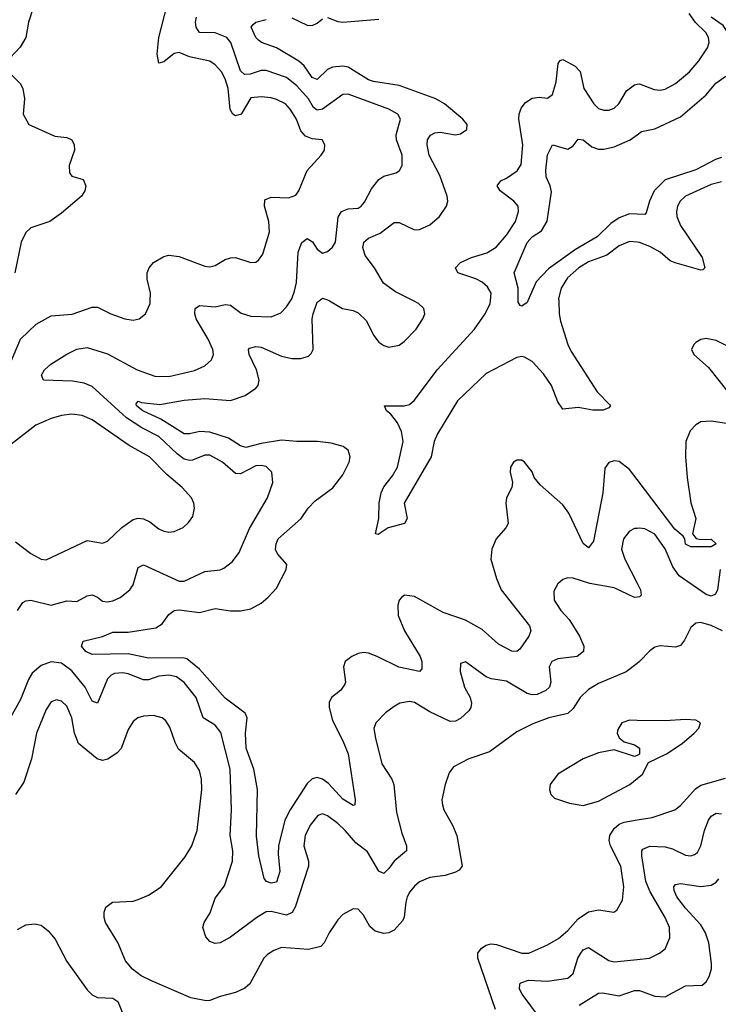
# Model space of a CAD drawing. Header units: inches. Extents: x 1843162 to 1959474, y 907081 to 1016326.
# Tile 472 of 656: x 1917586 to 1920318, y 977250 to 981099. Entities that reach past the tile are written whole.
import ezdxf

# ---------------------------------------------------------------- set-up
doc = ezdxf.new("R2010")
doc.units = ezdxf.units.IN
doc.header["$MEASUREMENT"] = 0
for name, color, linetype in [('B9917', 7, 'Continuous'), ('B9918', 7, 'Continuous'), ('B9927', 7, 'Continuous'), ('B9928', 7, 'Continuous')]:
    doc.layers.add(name, color=color, linetype=linetype)

msp = doc.modelspace()

# ---------------------------------------------------------------- linework, layer by layer
at = {"layer": 'B9917', "color": 5}
for points, elevation in [([(1917550, 979758), (1917589.9, 979850.1), (1917650.7, 979909.3), (1917710, 979941.7), (1917791.6, 979948.4), (1917870, 979975.8), (1917890, 979975.8), (1917942.8, 979950), (1917998, 979930), (1918030, 979925.3), (1918053.2, 979930), (1918078, 979950), (1918096.3, 979990), (1918096.6, 980000)], 560), ([(1917577.8, 978790), (1917599, 978821), (1917610, 978828), (1917630, 978830.2), (1917710, 978810.1), (1917770, 978827.3), (1917810, 978825), (1917850, 978847.2), (1917870, 978850.9), (1917890, 978842.3), (1917910, 978826.3), (1917930, 978823.5), (1917950, 978827.2), (1917978.9, 978841.1), (1918016.4, 978870), (1918029.9, 978890.1), (1918050, 978958.4), (1918070, 978967.9), (1918210, 978904.4), (1918230, 978904), (1918310, 978942.2), (1918370, 978949.3), (1918384.3, 978955.7), (1918418.8, 978981.2), (1918444.1, 979015.9), (1918485.4, 979110), (1918554.6, 979230), (1918576.1, 979290), (1918572.4, 979330), (1918550, 979352.4), (1918530, 979356.8), (1918510, 979354.9), (1918450, 979323.4), (1918430, 979325.9), (1918379.3, 979370), (1918330, 979396.5), (1918310, 979396.5), (1918262.5, 979377.6), (1918250, 979376), (1918230, 979381.7), (1918201.6, 979401.6), (1918130, 979469.9), (1918064.4, 979504.4), (1918003.5, 979543.5), (1917870, 979665.6), (1917838.9, 979678.9), (1917793.1, 979686.9), (1917679.3, 979690), (1917671.1, 979710), (1917682.8, 979730), (1917707.5, 979752.5), (1917770, 979791.8), (1917810, 979811.5), (1917850, 979817.5), (1917930, 979793.8), (1918046, 979730), (1918114.6, 979705.4), (1918170, 979704.2), (1918270, 979727.6), (1918310, 979746.7), (1918335.8, 979770), (1918343.9, 979790), (1918341.6, 979810), (1918323.4, 979850), (1918276.8, 979930), (1918270.8, 979950), (1918272.8, 979970), (1918290, 979982.4), (1918350, 979977.4), (1918390, 979986), (1918410, 979982.8), (1918452.9, 979952.8), (1918490, 979940.1), (1918570, 979937.5), (1918606.9, 979953.1), (1918630, 979976.5), (1918644.6, 980000)], 540), ([(1920000, 979301.7), (1919970, 979340.8), (1919930, 979371.9), (1919910, 979374.5), (1919890, 979368.2), (1919873.7, 979346.3), (1919866.1, 979250), (1919830, 979060.9), (1919810, 979034.3), (1919790, 979051.1), (1919733.3, 979170), (1919710, 979202.3), (1919620.8, 979280.8), (1919598, 979310), (1919590, 979331.8), (1919559.5, 979370), (1919550, 979377.6), (1919530, 979377.6), (1919517.3, 979370), (1919505.3, 979350), (1919504.2, 979330), (1919513.4, 979290), (1919510.3, 979270), (1919490.3, 979230), (1919487.4, 979210), (1919496.4, 979130), (1919487.3, 979112.7), (1919448.7, 979070), (1919431.7, 979030), (1919427.9, 978990), (1919450, 978914.9), (1919469.4, 978870), (1919579.7, 978730), (1919584.4, 978710), (1919576.9, 978690), (1919541.4, 978638.6), (1919530, 978629.8), (1919510, 978630.6), (1919458, 978658), (1919394.9, 978714.9), (1919330, 978752.5), (1919242.3, 978782.3), (1919130, 978843.9), (1919090.4, 978849.6), (1919079.2, 978840.8), (1919070.3, 978829.7), (1919065.2, 978810), (1919066, 978770), (1919090.8, 978710), (1919152.3, 978610), (1919158.5, 978590), (1919158.4, 978561.6), (1919150, 978551.6), (1919068.6, 978568.6), (1918984, 978610), (1918950, 978623), (1918930, 978625.4), (1918910, 978621.8), (1918885.3, 978610), (1918859.2, 978590), (1918851.9, 978570), (1918860.6, 978510), (1918858, 978502), (1918841.7, 978478.3), (1918805.8, 978450), (1918796.3, 978430), (1918796.8, 978410), (1918810, 978359.6), (1918850, 978280.8), (1918870.1, 978230), (1918897.6, 978050), (1918896.3, 978030), (1918890, 978027.4), (1918850, 978052.8), (1918794, 978114), (1918770, 978130.9), (1918750, 978136.4), (1918730, 978131.5), (1918710, 978113.4), (1918643.2, 978010), (1918623.5, 977970), (1918598.4, 977870), (1918596.5, 977836.5), (1918603.7, 977770), (1918590, 977728.2), (1918570, 977723.2), (1918551.5, 977730), (1918542.1, 977742.1), (1918521.3, 977830), (1918512.7, 977907.3), (1918515.8, 978090), (1918502, 978170), (1918471.9, 978251.9), (1918468.9, 978310), (1918475.8, 978370), (1918468.4, 978388.4), (1918390, 978446.5), (1918290, 978559.9), (1918240.2, 978600.2), (1918224.4, 978604.4), (1918090, 978603.1), (1918010, 978620.5), (1917870, 978618), (1917844.5, 978630), (1917827.7, 978650), (1917834.5, 978670), (1917910, 978687.5), (1917950, 978705.4), (1918010, 978705.6), (1918118.2, 978721.8), (1918142.9, 978737.1), (1918170, 978774.7), (1918190.5, 978789.5), (1918210, 978792.2), (1918290, 978781.6), (1918350, 978797), (1918410, 978787.9), (1918450, 978787.9), (1918490, 978796.8), (1918530, 978818.9), (1918558.3, 978841.7), (1918590, 978877.3), (1918627.8, 978950), (1918630.7, 978970), (1918595.3, 979010), (1918587.1, 979027.1), (1918588.8, 979050), (1918597.4, 979070), (1918686.8, 979150), (1918714.2, 979190), (1918741.6, 979218.4), (1918810.9, 979269.1), (1918850, 979319.6), (1918874.3, 979370), (1918878.2, 979390), (1918870, 979416.4), (1918851.3, 979431.4), (1918804.3, 979444.3), (1918750.7, 979450.7), (1918670, 979450.3), (1918610, 979455.5), (1918530, 979443.1), (1918470, 979426.9), (1918450, 979434.1), (1918403, 979463), (1918330, 979487.4), (1918290.1, 979489.9), (1918250, 979480.2), (1918230, 979480.8), (1918137.8, 979537.8), (1918067.2, 979570), (1918042.4, 979590), (1918042, 979598), (1918050, 979608), (1918062.9, 979602.9), (1918134.8, 979594.8), (1918230, 979611.5), (1918310, 979618.2), (1918410, 979611.1), (1918468.5, 979630), (1918510, 979658.5), (1918518.5, 979670), (1918522.3, 979690), (1918511.7, 979730), (1918483.7, 979790), (1918481, 979810), (1918484.8, 979815.2), (1918510, 979822), (1918530, 979818.7), (1918610, 979783.9), (1918650, 979774.6), (1918685.4, 979774.6), (1918715.4, 979784.6), (1918725.9, 979794.1), (1918733.2, 979810), (1918730.4, 979929.6), (1918733.5, 979950), (1918750, 979994.7), (1918756.9, 980000)], 520), ([(1918797, 980000), (1918848.2, 979970), (1918890, 979962.6), (1918910, 979954), (1918941.9, 979921.9), (1918970, 979866.5), (1918990, 979838.6), (1919010, 979825.2), (1919030, 979819.4), (1919070, 979827.1), (1919090, 979841.4), (1919136.1, 979890), (1919162.3, 979930), (1919169.8, 979950), (1919166.6, 979970), (1919146, 979990), (1919126, 980000)], 520), ([(1919693.7, 980000), (1919695.5, 979950), (1919700.6, 979920.6), (1919729.3, 979829.3), (1919742.4, 979802.4), (1919844.1, 979644.1), (1919894.1, 979594.1), (1919896.5, 979590), (1919890, 979581.6), (1919867.4, 979572.6), (1919827.1, 979572.9), (1919770, 979583.4), (1919710, 979576.4), (1919690, 979606), (1919666.1, 979670), (1919634.5, 979714.5), (1919590, 979763.2), (1919560.6, 979780.6), (1919550, 979783.4), (1919530, 979779.2), (1919410, 979715.7), (1919298, 979610), (1919220, 979480), (1919206.2, 979450), (1919195.3, 979390), (1919090.2, 979210), (1919100.7, 979150), (1919090.3, 979130), (1919026.8, 979113.2), (1918987.5, 979087.5), (1918978, 979090), (1918990.9, 979149.1), (1918991.3, 979211.3), (1918999.3, 979250), (1919010, 979273.5), (1919044.1, 979315.9), (1919063.4, 979350), (1919086.1, 979450), (1919079, 979490), (1919063.3, 979523.3), (1919036.8, 979556.8), (1919020.4, 979570), (1919013.2, 979590), (1919090, 979590.1), (1919110, 979595.3), (1919130, 979611.5), (1919218.4, 979730), (1919364.9, 979890), (1919406.4, 979950), (1919426.4, 979990), (1919427.3, 980000)], 480), ([(1919572.6, 980000), (1919570, 979994), (1919550, 979979.7), (1919542.7, 979982.7), (1919534.9, 979994.9), (1919534.9, 980000)], 460), ([(1917570, 979058.5), (1917630, 979012.3), (1917670, 978990.3), (1917690, 978987.4), (1917850, 979063.9), (1917910, 979053.1), (1917930, 979060.3), (1917985.3, 979114.7), (1918030, 979145.9), (1918050, 979150.8), (1918070, 979148), (1918095.8, 979135.8), (1918130, 979109.1), (1918150, 979099.6), (1918170, 979096.5), (1918190, 979098.7), (1918225.3, 979114.7), (1918246.7, 979133.3), (1918263, 979157), (1918269.6, 979190), (1918267.6, 979210), (1918258.7, 979230), (1918222, 979270), (1918161.3, 979321.3), (1918093.3, 979390), (1918014.7, 979434.7), (1917870, 979535.3), (1917830, 979551.8), (1917790, 979557.2), (1917750, 979552.6), (1917710, 979541), (1917650, 979513.8), (1917550, 979437.7)], 560), ([(1920000, 979110.9), (1919990, 979109.7), (1919970, 979099.7), (1919947.2, 979070), (1919939.3, 979030), (1919951.8, 978990), (1920000, 978896.5)], 540), ([(1920000, 978842), (1919990, 978841), (1919910, 978878.2), (1919815.3, 978895.3), (1919750, 978916.1), (1919730, 978917.7), (1919710, 978911.3), (1919690, 978894), (1919675.2, 978864.8), (1919676.5, 978830), (1919702.2, 978790), (1919734.7, 978754.7), (1919775.7, 978690), (1919792.1, 978650), (1919790.2, 978630), (1919765.5, 978610), (1919690, 978600.2), (1919666.7, 978590), (1919657.1, 978570), (1919662.6, 978510), (1919657.4, 978490), (1919643.4, 978476.6), (1919610, 978461.8), (1919590, 978460.1), (1919570, 978464.7), (1919490, 978514.1), (1919430, 978522.3), (1919409.8, 978529.8), (1919330, 978589.3), (1919310, 978582), (1919308.7, 978551.3), (1919326, 978490), (1919347.1, 978450), (1919352.3, 978427.7), (1919350.2, 978410), (1919342.3, 978397.7), (1919310, 978367.4), (1919290, 978357.2), (1919270, 978356.2), (1919190, 978393.4), (1919130, 978429.9), (1919110, 978434.6), (1919073.1, 978426.9), (1919050, 978413.8), (1919016.5, 978390), (1918978.7, 978350), (1918971.6, 978328.4), (1918976.9, 978290), (1919002.7, 978190), (1919040.7, 978130), (1919048.9, 978108.9), (1919060.2, 978000.2), (1919079.8, 977919.8), (1919099.2, 977870), (1919099, 977850), (1919050.1, 977809.9), (1919030, 977780.9), (1919010, 977761.7), (1918990, 977770.9), (1918945.9, 977845.9), (1918901.2, 977881.2), (1918859.5, 977930), (1918830, 977957), (1918790, 977987.1), (1918770, 977994.2), (1918751.9, 977988.1), (1918721.4, 977950), (1918703, 977910), (1918697.7, 977870), (1918715.5, 977810), (1918716.1, 977790), (1918662.8, 977630), (1918651.3, 977608.7), (1918630, 977598.1), (1918570, 977613.2), (1918550, 977611.9), (1918513.6, 977590), (1918410, 977513.3), (1918370, 977491.1), (1918350, 977488), (1918330, 977495.1), (1918314.5, 977514.5), (1918302.4, 977550), (1918308.2, 977570), (1918331.7, 977608.3), (1918350, 977664.9), (1918386.9, 977713.1), (1918417.9, 977810), (1918420.2, 977850), (1918409.4, 977910), (1918414.5, 978010), (1918409.5, 978170), (1918373.2, 978313.2), (1918350, 978342), (1918303.2, 978370), (1918275.7, 978450), (1918230, 978508.9), (1918199.7, 978530), (1918170, 978537.4), (1918130, 978532.6), (1918090, 978518.7), (1918070, 978519.2), (1918010, 978542.3), (1917990, 978546), (1917957.1, 978542.9), (1917943.4, 978536.6), (1917930, 978522), (1917890, 978428), (1917870, 978434.7), (1917842.1, 978490), (1917790, 978553.8), (1917750, 978583.6), (1917710, 978588.9), (1917670, 978574.1), (1917635.4, 978544.6), (1917620.4, 978519.6), (1917590, 978441.3), (1917550, 978371.2)], 540), ([(1920000, 978582.1), (1919957.6, 978550), (1919850, 978504.1), (1919810, 978481.2), (1919777.2, 978450), (1919750, 978407.2), (1919730, 978387.2), (1919655.5, 978370), (1919592.9, 978347.1), (1919530, 978315.1), (1919423, 978237), (1919342.8, 978210), (1919282, 978178), (1919265.5, 978154.5), (1919250, 978109), (1919237.4, 978050), (1919238.9, 978030), (1919244.2, 978010), (1919278.6, 977950), (1919295.5, 977910), (1919316, 977790), (1919305.2, 977774.8), (1919290, 977766.2), (1919250, 977754.2), (1919190, 977746), (1919150, 977728.5), (1919130, 977712.1), (1919111.3, 977690), (1919101.7, 977670), (1919095.5, 977650), (1919089.4, 977590.6), (1919083.4, 977576.6), (1919050, 977540.4), (1919030, 977529.8), (1919010, 977526.8), (1918976.1, 977536.1), (1918955, 977555), (1918930, 977598.4), (1918910, 977621.6), (1918890, 977623.6), (1918850, 977601.6), (1918830, 977580.7), (1918795.8, 977530), (1918777.1, 977490), (1918764.2, 977475.8), (1918715.5, 977464.5), (1918610, 977471.9), (1918579.4, 977460.6), (1918554.9, 977445.1), (1918540.9, 977430), (1918485.6, 977330), (1918466.9, 977313.1), (1918430, 977296.1), (1918370, 977280.8), (1918330, 977264.8), (1918316, 977264), (1918255.8, 977275.8), (1918101.3, 977341.3), (1918061.8, 977361.8), (1918027.7, 977387.7), (1918000.3, 977420.3), (1917970, 977492.3), (1917921.3, 977570), (1917916.9, 977590), (1917916.9, 977610), (1917923.6, 977630), (1917949.3, 977650), (1918030, 977653.4), (1918050, 977659.5), (1918090, 977677), (1918139.5, 977710), (1918233.9, 977826.1), (1918258.9, 977870), (1918279.7, 977930), (1918299.1, 978090), (1918297.3, 978130), (1918290, 978164), (1918270, 978195.1), (1918207.7, 978247.7), (1918193.7, 978273.7), (1918174, 978334), (1918158.3, 978358.3), (1918143.7, 978370), (1918110, 978379.7), (1918070, 978377.2), (1918048, 978370), (1918030, 978355.6), (1918010, 978324.5), (1917983.5, 978250), (1917967.1, 978232.9), (1917931.6, 978208.4), (1917910, 978203.4), (1917889.5, 978209.5), (1917816.8, 978270), (1917800.7, 978310), (1917789.9, 978370), (1917770, 978416), (1917750, 978435.6), (1917730, 978441), (1917710, 978432.3), (1917690, 978403), (1917652.3, 978310), (1917632.1, 978210), (1917601.9, 978118.1), (1917570, 978070.9)], 560), ([(1920000, 978360.2), (1919970, 978360.5), (1919940.7, 978350), (1919924.5, 978324.5), (1919922, 978310), (1919930, 978291.3), (1919950, 978276), (1919990, 978264.7), (1920000, 978258)], 580), ([(1920000, 978223.5), (1919990, 978219), (1919910, 978245.2), (1919850, 978233.3), (1919790, 978209.7), (1919690.6, 978150), (1919660.5, 978110), (1919658, 978090), (1919662.8, 978070), (1919676.7, 978056.7), (1919736.5, 978036.5), (1919790, 978027.7), (1919850, 978044.1), (1919971.3, 978110), (1920000, 978132.9)], 580), ([(1919446.3, 977230), (1919377.4, 977430), (1919378, 977450), (1919392.1, 977470), (1919410, 977481.7), (1919430, 977487.2), (1919450, 977484.4), (1919550, 977450.2), (1919577, 977450), (1919650, 977482.8), (1919692.7, 977507.3), (1919730, 977538.3), (1919770, 977584.1), (1919810, 977611.5), (1919850, 977619.8), (1919909.7, 977610.3), (1919921.6, 977618.4), (1919942.8, 977657.2), (1919948.4, 977710), (1919937.3, 977790), (1919895.8, 977870), (1919891.7, 977890), (1919894.1, 977910), (1919910, 977937.8), (1919930, 977954.1), (1919950, 977962.5), (1920000, 977970.9)], 560), ([(1917577.4, 977542.6), (1917610, 977560.5), (1917645.2, 977565.2), (1917670, 977559.1), (1917697.3, 977537.3), (1917724.7, 977504.7), (1917770, 977417.1), (1917850, 977307.3), (1917870, 977287.3), (1917890, 977276.3), (1917950, 977274), (1917970, 977261), (1917990.5, 977210)], 560), ([(1919618.8, 977198.8), (1919550.6, 977290), (1919540.2, 977310), (1919541.5, 977330), (1919545.7, 977334.3), (1919575.7, 977344.3), (1919650, 977341), (1919730, 977352.9), (1919750, 977370.3), (1919768.8, 977430), (1919780.5, 977450), (1919790, 977463), (1919810, 977472.6), (1919890, 977420.9), (1919910, 977416.6), (1920000, 977425.8)], 540), ([(1919773.2, 977246.8), (1919850, 977293.2), (1919864.8, 977295.2), (1919930, 977283.9), (1919990, 977304), (1920000, 977303.9)], 520)]:
    msp.add_lwpolyline(points, dxfattribs=dict(at, elevation=elevation))
at = {"layer": 'B9918', "color": 5}
for points, elevation in [([(1917640.3, 981150), (1917621.3, 981090), (1917610.4, 981030), (1917587.8, 980992.2), (1917548.7, 980950)], 560), ([(1918096.6, 980000), (1918097.4, 980030), (1918085.1, 980085.1), (1918084.8, 980110), (1918092.9, 980130), (1918109.7, 980150), (1918150, 980173.9), (1918170, 980178.8), (1918210, 980174.1), (1918310, 980135.8), (1918330, 980132.8), (1918350, 980138), (1918390, 980161.8), (1918410, 980168.5), (1918430, 980169.3), (1918490, 980150.3), (1918510, 980152.2), (1918520.4, 980159.6), (1918537.1, 980182.9), (1918563.1, 980270), (1918560.6, 980310), (1918543, 980370), (1918545.4, 980394.6), (1918570, 980405.1), (1918637.5, 980402.5), (1918665.9, 980414.1), (1918678.3, 980430), (1918709.8, 980510.2), (1918765.6, 980570), (1918778, 980590), (1918779.6, 980610), (1918769.6, 980629.6), (1918730, 980634.3), (1918704.1, 980644.1), (1918685.4, 980665.4), (1918668.5, 980710), (1918643.9, 980750), (1918625, 980770), (1918590, 980788), (1918570, 980794.2), (1918530, 980797.5), (1918490, 980793.9), (1918452.1, 980730), (1918430, 980723.7), (1918419.4, 980730), (1918409, 980749), (1918401.8, 980830), (1918390, 980868.8), (1918375.1, 980895.1), (1918350, 980923.4), (1918330, 980937.8), (1918250, 980954.6), (1918210, 980971.1), (1918190, 980966.9), (1918150, 980935.1), (1918130, 980929.7), (1918124.4, 980964.4), (1918130.9, 981030), (1918163.1, 981156.9)], 560), ([(1918644.6, 980000), (1918650, 980008.8), (1918661.4, 980038.6), (1918668.2, 980071.8), (1918675.4, 980190), (1918690, 980228.9), (1918710, 980244.4), (1918730.6, 980230.6), (1918750, 980202.6), (1918770, 980187), (1918790, 980193.4), (1918810, 980210.4), (1918821.4, 980230), (1918832.1, 980327.9), (1918844.4, 980350), (1918870, 980360.5), (1918910, 980362.8), (1918921.3, 980370), (1918934.2, 980385.8), (1918961.5, 980438.5), (1918990, 980475.3), (1919010, 980487.4), (1919058.7, 980501.3), (1919071.6, 980510), (1919082, 980530), (1919081.8, 980570), (1919060.2, 980630), (1919058.3, 980650), (1919074.8, 980710), (1919064.7, 980730), (1919029.6, 980750), (1918870, 980808.8), (1918850, 980806.4), (1918770, 980750.3), (1918750, 980745.4), (1918735.7, 980755.7), (1918715.3, 980790), (1918670, 980841.4), (1918630, 980873.2), (1918550, 980900.4), (1918530, 980900.6), (1918486.9, 980886.9), (1918465.1, 980885.1), (1918450, 980899.2), (1918412.2, 981010), (1918396, 981030), (1918350, 981047.7), (1918290, 981049.9), (1918275.9, 981070), (1918273.2, 981090), (1918277.3, 981110)], 540), ([(1919126, 980000), (1919055.3, 980035.3), (1919009.4, 980069.4), (1918974.2, 980130), (1918937.6, 980177.6), (1918928.4, 980208.4), (1918930, 980220.5), (1918932.5, 980230), (1918950, 980245.4), (1918995.2, 980264.8), (1919050, 980306.9), (1919070, 980307.2), (1919130, 980277.6), (1919150, 980278.7), (1919190, 980297.6), (1919227.9, 980330), (1919255.7, 980370), (1919260.2, 980390), (1919257.2, 980410), (1919228.8, 980490), (1919187.9, 980570), (1919179, 980610), (1919180.7, 980630), (1919192.1, 980647.9), (1919210, 980657.1), (1919230, 980659.8), (1919290, 980649), (1919310, 980653.2), (1919335.1, 980670), (1919336.4, 980690), (1919319.2, 980710), (1919247.2, 980770), (1919213.1, 980790), (1919070, 980842), (1918970, 980857.6), (1918950, 980864.4), (1918870, 980913.7), (1918850, 980918.4), (1918810, 980914.5), (1918790, 980904.6), (1918750, 980865.7), (1918730, 980873.3), (1918698.5, 980918.5), (1918677.1, 980937.1), (1918589.9, 980989.9), (1918531.6, 981010), (1918519.4, 981019.4), (1918509.9, 981029.9), (1918490.9, 981070), (1918498.8, 981081.2), (1918509.6, 981090), (1918550, 981100.4)], 520), ([(1918650, 981106.7), (1918710, 981077.5), (1918730, 981076.8), (1918750, 981085.8), (1918770, 981103.5)], 520), ([(1918790, 981107.8), (1918830, 981092.5), (1918850, 981089.5), (1918990, 981102.2)], 520), ([(1919427.3, 980000), (1919429.9, 980030), (1919415, 980055), (1919393.9, 980073.9), (1919370, 980086.8), (1919299.6, 980110), (1919289.8, 980130), (1919310, 980150.7), (1919352.6, 980170), (1919412.5, 980187.5), (1919448.9, 980210), (1919490, 980257.1), (1919524.4, 980310), (1919537, 980350), (1919534.8, 980370), (1919518.9, 980390), (1919465, 980430), (1919453.6, 980450), (1919467.3, 980470), (1919490, 980479.8), (1919531.1, 980508.9), (1919546.6, 980533.4), (1919553, 980610), (1919538.1, 980710), (1919538.7, 980730), (1919546.4, 980753.6), (1919564.2, 980775.8), (1919590, 980793), (1919617.2, 980797.2), (1919650, 980792.3), (1919670, 980807), (1919683.5, 980856.5), (1919691.4, 980928.6), (1919700, 980940), (1919710, 980944.5), (1919758, 980918), (1919777.5, 980897.5), (1919791.5, 980830), (1919831.2, 980770), (1919850, 980752.9), (1919870, 980746), (1919890, 980745.6), (1919910, 980753.2), (1919928.7, 980770), (1919958.5, 980821.5), (1919990, 980845.2), (1920000, 980846.8)], 480), ([(1917548.4, 980890), (1917588.8, 980850), (1917598.5, 980830), (1917604.9, 980790), (1917600.4, 980730), (1917622.4, 980690), (1917723.6, 980643.6), (1917770, 980639.1), (1917790.2, 980630.2), (1917799.7, 980610), (1917800.7, 980590), (1917779.6, 980530), (1917781.3, 980501.3), (1917790, 980487.2), (1917834.8, 980474.8), (1917844.9, 980450), (1917841.2, 980430), (1917827.9, 980410), (1917750, 980343.5), (1917704, 980310), (1917630, 980286.3), (1917610, 980267.3), (1917591.6, 980230), (1917567.2, 980110)], 560), ([(1919534.9, 980000), (1919535, 980050), (1919519.3, 980110), (1919570, 980228.2), (1919590, 980250.1), (1919626.1, 980273.9), (1919648.3, 980311.8), (1919666.2, 980426.2), (1919661, 980450), (1919644.6, 980484.6), (1919643.2, 980510), (1919650, 980570.8), (1919670, 980610.6), (1919730, 980592.9), (1919750, 980606.7), (1919770, 980632.4), (1919790, 980630.3), (1919822.9, 980602.9), (1919850, 980593.8), (1919870, 980593), (1919910, 980602.4), (1919973.7, 980630), (1920000, 980648.9)], 460), ([(1920000, 980339), (1919970, 980340.7), (1919930, 980325.3), (1919897.8, 980302.2), (1919844.2, 980250), (1919758.9, 980201.1), (1919654.1, 980125.9), (1919605, 980075), (1919572.6, 980000)], 460), ([(1920000, 980229.1), (1919970, 980231.7), (1919930, 980215.4), (1919881.6, 980178.4), (1919810, 980152.4), (1919772, 980130), (1919728.4, 980090), (1919703.4, 980050), (1919693.3, 980010), (1919693.7, 980000)], 480), ([(1918756.9, 980000), (1918770, 980010.2), (1918790, 980004.1), (1918797, 980000)], 520)]:
    msp.add_lwpolyline(points, dxfattribs=dict(at, elevation=elevation))
at = {"layer": 'B9927', "color": 5}
for points, elevation in [([(1920413.8, 979793.8), (1920310, 979845.1), (1920270, 979853.5), (1920250, 979849.6), (1920230, 979837), (1920222, 979830), (1920213, 979810), (1920221.6, 979790), (1920279.5, 979739.5), (1920430.2, 979550)], 520), ([(1920350, 979521.4), (1920289.5, 979530.5), (1920250, 979526.8), (1920230, 979515.6), (1920207.6, 979492.4), (1920191, 979450), (1920188.9, 979390), (1920196.6, 979310), (1920210.6, 979210.6), (1920229.5, 979150), (1920216.5, 979090), (1920231, 979071), (1920250, 979066.7), (1920290, 979068), (1920310, 979049.8), (1920290, 979038.4), (1920210, 979039.3), (1920190, 979049.6), (1920187.2, 979070), (1920180.4, 979080.4), (1920148.3, 979108.3), (1920000, 979301.7)], 520), ([(1920325.1, 978950), (1920314.1, 978870), (1920306.6, 978853.4), (1920290, 978846.2), (1920270, 978852.8), (1920165.4, 978925.4), (1920140.3, 978960.3), (1920110, 979030.7), (1920070, 979087.9), (1920030, 979108.9), (1920010, 979112), (1920000, 979110.9)], 540), ([(1920000, 978896.5), (1920013.7, 978870), (1920016.5, 978850), (1920010, 978843.1), (1920000, 978842)], 540), ([(1920334.8, 978710), (1920290, 978731.1), (1920250, 978742.3), (1920230, 978740.5), (1920210, 978722.9), (1920185.7, 978674.3), (1920170, 978653.3), (1920150, 978646.4), (1920090, 978651.1), (1920070, 978646), (1920050, 978631.8), (1920010.2, 978589.8), (1920000, 978582.1)], 560), ([(1920000, 978132.9), (1920021.3, 978150), (1920044.5, 978195.5), (1920115.1, 978230), (1920176.2, 978270), (1920223.7, 978310), (1920241.2, 978330), (1920248.7, 978350), (1920230, 978361.2), (1920190, 978363.7), (1920110, 978358.7), (1920000, 978360.2)], 580), ([(1920000, 978258), (1920010, 978251.3), (1920010, 978228), (1920000, 978223.5)], 580), ([(1920000, 977970.9), (1920059.2, 977980.8), (1920147.6, 978010), (1920170, 978027.1), (1920228, 978092), (1920250, 978107.1), (1920345.9, 978134.1)], 560), ([(1920000, 977425.8), (1920049.1, 977430.9), (1920087.8, 977450), (1920110, 977467.6), (1920128.8, 977510), (1920126.8, 977550), (1920110.5, 977590), (1920052, 977690), (1920034.2, 977730), (1920019.3, 977830), (1920018.9, 977850), (1920023.1, 977856.9), (1920050, 977868.1), (1920110, 977866.3), (1920138.2, 977858.2), (1920190, 977833.4), (1920210, 977830.2), (1920224.7, 977835.3), (1920235.8, 977844.2), (1920249.8, 977870), (1920263.6, 977930), (1920279.9, 977970), (1920290, 977985.2), (1920310, 977997.8), (1920330, 977994.2)], 540), ([(1920000, 977303.9), (1920010, 977303.8), (1920070, 977281.5), (1920110, 977279.8), (1920190, 977322.4), (1920254.4, 977325.6), (1920270, 977338.4), (1920281.6, 977358.4), (1920290.7, 977389.3), (1920290.7, 977409.3), (1920280.2, 977490), (1920267.8, 977530), (1920250, 977561.3), (1920190, 977625.5), (1920155.9, 977670), (1920145.4, 977694.6), (1920144.4, 977710), (1920150, 977718.3), (1920170, 977722.5), (1920250, 977710.6), (1920290, 977715.8), (1920310, 977728.1), (1920319.5, 977740.5)], 520)]:
    msp.add_lwpolyline(points, dxfattribs=dict(at, elevation=elevation))
at = {"layer": 'B9928', "color": 5}
for points, elevation in [([(1920000, 980846.8), (1920010, 980848.4), (1920066.5, 980826.5), (1920090, 980823.7), (1920110, 980828), (1920149.8, 980850), (1920204.7, 980895.3), (1920241.7, 980938.3), (1920275.9, 980990), (1920281.6, 981010), (1920278.8, 981030), (1920269.4, 981050), (1920229, 981089), (1920203.7, 981123.7)], 480), ([(1920000, 980648.9), (1920018.1, 980661.9), (1920070, 980672.9), (1920170, 980719.8), (1920270, 980805.5), (1920308.3, 980851.7), (1920343.7, 980876.3), (1920390, 980896.2), (1920494.5, 980905.5), (1920503.7, 980910), (1920496.4, 980916.4), (1920492.9, 980930), (1920469.8, 980950), (1920410, 980981), (1920390, 980996.9), (1920336.3, 981076.3), (1920289.3, 981110)], 460), ([(1920330, 980560.4), (1920306.5, 980553.5), (1920230, 980512.7), (1920110, 980473.2), (1920066.9, 980430), (1920048.4, 980390), (1920036, 980344), (1920030, 980337.3), (1920000, 980339)], 460), ([(1920330, 980465.9), (1920290, 980455.5), (1920190, 980409), (1920168.5, 980390), (1920157.6, 980370), (1920154.5, 980350), (1920156, 980330), (1920170, 980295.2), (1920255.1, 980170), (1920265.2, 980130), (1920257.9, 980122.1), (1920250, 980119.8), (1920148.5, 980148.5), (1920130, 980156.8), (1920090, 980190.9), (1920050, 980212.7), (1920010, 980228.2), (1920000, 980229.1)], 480)]:
    msp.add_lwpolyline(points, dxfattribs=dict(at, elevation=elevation))

doc.saveas('drawing.dxf')
